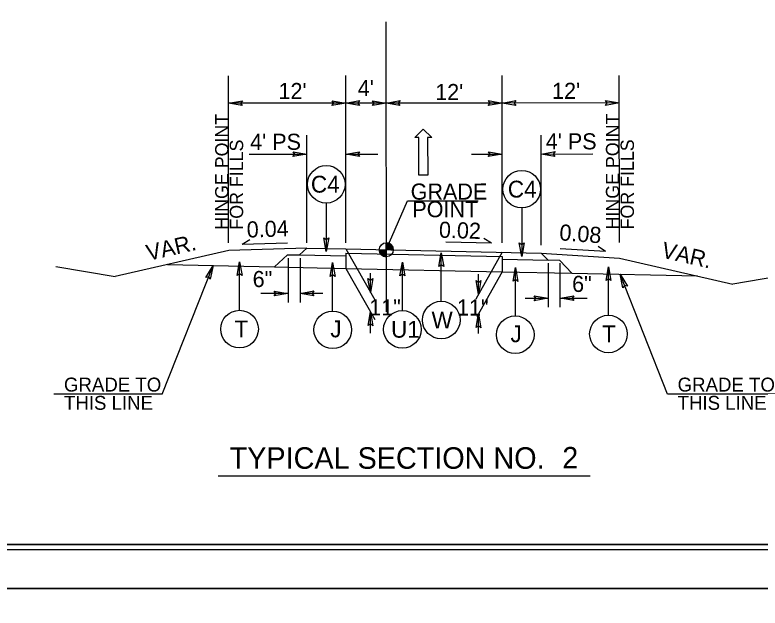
# Model space of a CAD drawing. Extents: x 2241081 to 2251104, y 658534 to 663427.
# Drawn here: x 2246115 to 2246496.4, y 661809.3 to 662113 of the extents above; entities that cross this region are included whole.
import ezdxf

# ---------------------------------------------------------------- set-up
doc = ezdxf.new("R2010")
doc.units = 0
for name, color, linetype in [('Old_Level_1', 7, 'Continuous'), ('Old_Level_11', 7, 'Continuous'), ('Old_Level_2', 7, 'Continuous'), ('Old_Level_3', 7, 'Continuous'), ('Prop Dimension Text', 7, 'Continuous'), ('Prop Lane Arrow CELL', 7, 'Continuous'), ('Prop PHM Text', 7, 'Continuous'), ('Sheet Cutting Line CELL', 7, 'Continuous'), ('Sheet Plan CELL', 7, 'Continuous'), ('Sheet Plot Border Inside CELL', 7, 'Continuous'), ('Sheet Plot Border Outside CELL', 7, 'Continuous'), ('Typical Arrow Superelevation CELL', 7, 'Continuous'), ('Typical Berm Information CELL', 7, 'Continuous'), ('Typical Grade Point Symbol CELL', 7, 'Continuous'), ('Typical ID Circle CELL', 7, 'Continuous'), ('Typical Terminator CELL', 7, 'Continuous'), ('Typical Text Centerline CELL', 7, 'Continuous'), ('Typical Text Grade Point CELL', 7, 'Continuous'), ('Typical Text ID Circle CELL', 7, 'Continuous'), ('Typical Text Label CELL', 7, 'Continuous')]:
    doc.layers.add(name, color=color, linetype=linetype)

msp = doc.modelspace()

# ---------------------------------------------------------------- linework, layer by layer
at = {"layer": 'Old_Level_1'}
for p, q in [((2246224.43, 661992.35), (2246166.41, 661979.07)), ((2246424.42, 661988.5), (2246482.43, 661975.22))]:
    msp.add_line(p, q, dxfattribs=at)
at = {"layer": 'Old_Level_11'}
for p, q in [((2246190.45, 661918.84), (2246216.46, 661984.67)), ((2246449.03, 661918.81), (2246424.77, 661980.21))]:
    msp.add_line(p, q, dxfattribs=at)
at = {"layer": 'Old_Level_2'}
for p, q in [((2246264.42, 661993.64), (2246224.43, 661992.35)), ((2246264.42, 661993.64), (2246260.62, 661990.11)), ((2246264.42, 661993.64), (2246284.42, 661993.22)), ((2246284.42, 661993.22), (2246384.42, 661991.07)), ((2246254.51, 661990.19), (2246247.86, 661984)), ((2246254.51, 661990.19), (2246260.62, 661990.11)), ((2246260.62, 661990.11), (2246284.42, 661989.6)), ((2246284.42, 661991.1), (2246284.42, 661983.21)), ((2246284.42, 661991.1), (2246364.42, 661989.39)), ((2246364.43, 661989.39), (2246364.43, 661981.5)), ((2246364.43, 661987.88), (2246387.87, 661987.38)), ((2246384.42, 661991.07), (2246424.42, 661988.5)), ((2246384.42, 661991.07), (2246387.87, 661987.38)), ((2246135.92, 661984.15), (2246166.41, 661979.07)), ((2246193.07, 661985.17), (2246247.86, 661984)), ((2246393.98, 661987.3), (2246387.87, 661987.38)), ((2246393.98, 661987.3), (2246400.09, 661980.74)), ((2246247.86, 661984), (2246284.42, 661983.21)), ((2246284.42, 661983.21), (2246364.43, 661981.5)), ((2246364.43, 661981.5), (2246400.09, 661980.74)), ((2246400.09, 661980.74), (2246464.36, 661979.36)), ((2246512.93, 661980.31), (2246482.43, 661975.22))]:
    msp.add_line(p, q, dxfattribs=at)
at = {"layer": 'Prop Dimension Text'}
for p, q in [((2246224.42, 661996.3), (2246224.37, 662081.89)), ((2246284.42, 661996.34), (2246284.37, 662081.93)), ((2246364.42, 661996.38), (2246364.37, 662081.97)), ((2246424.42, 661996.42), (2246424.37, 662082.01)), ((2246424.38, 662067.94), (2246364.38, 662067.9)), ((2246284.38, 662067.86), (2246224.38, 662067.82)), ((2246305.06, 662067.87), (2246284.38, 662067.86)), ((2246344.38, 662067.89), (2246305.06, 662067.87)), ((2246364.38, 662067.9), (2246344.38, 662067.89)), ((2246264.42, 661996.32), (2246264.39, 662051.4)), ((2246384.42, 661995.08), (2246384.39, 662051.48)), ((2246234.94, 662041.7), (2246264.39, 662041.71)), ((2246284.39, 662041.73), (2246300.77, 662041.74)), ((2246348.66, 662041.77), (2246364.39, 662041.77)), ((2246384.39, 662041.79), (2246410.73, 662041.8)), ((2246284.42, 661993.22), (2246299.18, 661967.04)), ((2246254.83, 661988.43), (2246254.83, 661965.82)), ((2246260.94, 661988.43), (2246260.94, 661965.82)), ((2246364.43, 661991.5), (2246350.91, 661967.5)), ((2246387.87, 661985.92), (2246387.87, 661963.31)), ((2246393.98, 661985.92), (2246393.98, 661963.31)), ((2246284.42, 661983.21), (2246299.17, 661957.03)), ((2246296.97, 661970.94), (2246296.97, 661980.74)), ((2246364.43, 661981.5), (2246351.45, 661958.47)), ((2246352.27, 661969.91), (2246352.27, 661980.31)), ((2246254.77, 661970.44), (2246240.9, 661970.43)), ((2246272.59, 661970.45), (2246260.94, 661970.44)), ((2246376.21, 661967.94), (2246387.87, 661967.94)), ((2246394.04, 661967.93), (2246407.91, 661967.92)), ((2246296.99, 661949.98), (2246296.99, 661960.94)), ((2246352.25, 661949.95), (2246352.25, 661959.91)), ((2246190.45, 661918.84), (2246134.96, 661918.81)), ((2246504.53, 661918.84), (2246449.03, 661918.81))]:
    msp.add_line(p, q, dxfattribs=at)
at = {"layer": 'Prop Lane Arrow CELL'}
for p, q in [((2246319.65, 662050.24), (2246323.92, 662054.58)), ((2246323.92, 662054.58), (2246328.34, 662050.24)), ((2246321.72, 662050.24), (2246319.65, 662050.24)), ((2246321.73, 662030.94), (2246321.72, 662050.24)), ((2246328.34, 662050.24), (2246326.27, 662050.24)), ((2246326.27, 662050.24), (2246326.28, 662030.95)), ((2246326.28, 662030.95), (2246321.73, 662030.94))]:
    msp.add_line(p, q, dxfattribs=at)
at = {"layer": 'Sheet Cutting Line CELL'}
for p, q in [((2245397.33, 661819.27), (2247080.83, 661819.27)), ((2247080.83, 661819.27), (2245397.33, 661819.27))]:
    msp.add_line(p, q, dxfattribs=at)
at = {"layer": 'Sheet Plan CELL'}
for points in [[(2245563.81, 661841.78), (2245563.79, 662891.76), (2246863.78, 662891.79), (2246863.79, 662741.73), (2247063.83, 662741.72), (2247063.83, 661841.78)], [(2247063.85, 662891.78), (2245563.81, 662891.78), (2245563.81, 661841.78), (2247063.83, 661841.78)]]:
    msp.add_lwpolyline(points, close=True, dxfattribs=at)
at = {"layer": 'Sheet Plot Border Inside CELL'}
msp.add_lwpolyline([(2245410.33, 661839.27), (2247076.31, 661839.28), (2247076.33, 662894.27), (2245410.33, 662894.27)], close=True, dxfattribs=at)
at = {"layer": 'Sheet Plot Border Outside CELL'}
for points in [[(2245397.33, 661819.27), (2247080.83, 661819.27), (2247080.83, 662914.27), (2245397.33, 662914.27)], [(2245397.32, 660724.27), (2247080.82, 660724.27), (2247080.83, 661819.27), (2245397.33, 661819.27)]]:
    msp.add_lwpolyline(points, close=True, dxfattribs=at)
at = {"layer": 'Typical Arrow Superelevation CELL'}
for p, q in [((2246231.33, 661995.69), (2246235.22, 661998.09)), ((2246231.33, 661995.69), (2246254.62, 661996.38)), ((2246358.95, 661996.2), (2246335.65, 661996.66)), ((2246358.95, 661996.2), (2246355.03, 661998.56)), ((2246417.29, 661991.86), (2246394.03, 661993.32)), ((2246417.29, 661991.86), (2246413.48, 661994.39))]:
    msp.add_line(p, q, dxfattribs=at)
at = {"layer": 'Typical Grade Point Symbol CELL'}
for p, q in [((2246305.12, 661996.35), (2246305.11, 661992.77)), ((2246305.11, 661992.77), (2246305.12, 661996.35)), ((2246301.53, 661992.77), (2246305.11, 661992.77)), ((2246305.11, 661992.77), (2246305.11, 661989.19)), ((2246308.69, 661992.77), (2246305.11, 661992.77))]:
    msp.add_line(p, q, dxfattribs=at)
for points in [[(2246305.16, 661992.77), (2246305.16, 661996.35), (2246305.16, 661996.35)], [(2246305.24, 661992.77), (2246305.24, 661996.35)], [(2246305.31, 661992.77), (2246305.31, 661996.35)], [(2246305.38, 661992.77), (2246305.38, 661996.35)], [(2246305.45, 661992.77), (2246305.45, 661996.34)], [(2246305.52, 661992.77), (2246305.52, 661996.33)], [(2246305.59, 661992.77), (2246305.59, 661996.32)], [(2246305.67, 661992.77), (2246305.67, 661996.31)], [(2246305.74, 661992.77), (2246305.74, 661996.3)], [(2246305.81, 661992.77), (2246305.81, 661996.28)], [(2246305.88, 661992.77), (2246305.88, 661996.27)], [(2246305.95, 661992.77), (2246305.95, 661996.25)], [(2246306.02, 661992.77), (2246306.02, 661996.23)], [(2246306.1, 661992.77), (2246306.1, 661996.21)], [(2246306.17, 661992.77), (2246306.17, 661996.19)], [(2246306.24, 661992.77), (2246306.24, 661996.17)], [(2246306.31, 661992.77), (2246306.31, 661996.15)], [(2246306.38, 661992.77), (2246306.38, 661996.12)], [(2246306.45, 661992.77), (2246306.45, 661996.09)], [(2246306.52, 661992.77), (2246306.52, 661996.06)], [(2246306.6, 661992.77), (2246306.6, 661996.03)], [(2246306.67, 661992.77), (2246306.67, 661995.99)], [(2246306.74, 661992.77), (2246306.74, 661995.96)], [(2246306.81, 661992.77), (2246306.81, 661995.92)], [(2246306.88, 661992.77), (2246306.88, 661995.88)], [(2246306.95, 661992.77), (2246306.95, 661995.84)], [(2246307.03, 661992.77), (2246307.03, 661995.8)], [(2246307.1, 661992.77), (2246307.1, 661995.75)], [(2246307.17, 661992.77), (2246307.17, 661995.7)], [(2246307.24, 661992.77), (2246307.24, 661995.65)], [(2246307.31, 661992.77), (2246307.31, 661995.6)], [(2246307.38, 661992.77), (2246307.38, 661995.54)], [(2246307.46, 661992.77), (2246307.46, 661995.48)], [(2246301.57, 661992.26), (2246301.57, 661992.77)], [(2246301.64, 661991.9), (2246301.64, 661992.77)], [(2246301.71, 661991.65), (2246301.71, 661992.77)], [(2246301.78, 661991.45), (2246301.78, 661992.77)], [(2246301.85, 661991.28), (2246301.85, 661992.77)], [(2246301.93, 661991.13), (2246301.93, 661992.77)], [(2246302, 661991.01), (2246302, 661992.77)], [(2246302.07, 661990.89), (2246302.07, 661992.77)], [(2246302.14, 661990.78), (2246302.14, 661992.77)], [(2246302.21, 661990.67), (2246302.21, 661992.77)], [(2246302.28, 661990.58), (2246302.28, 661992.77)], [(2246302.36, 661990.49), (2246302.36, 661992.77)], [(2246302.43, 661990.4), (2246302.43, 661992.77)], [(2246302.5, 661990.32), (2246302.5, 661992.77)], [(2246302.57, 661990.25), (2246302.57, 661992.77)], [(2246302.64, 661990.18), (2246302.64, 661992.77)], [(2246302.71, 661990.11), (2246302.71, 661992.77)], [(2246302.78, 661990.05), (2246302.78, 661992.77)], [(2246302.86, 661989.99), (2246302.86, 661992.77)], [(2246302.93, 661989.93), (2246302.93, 661992.77)], [(2246303, 661989.88), (2246303, 661992.77)], [(2246303.07, 661989.83), (2246303.07, 661992.77)], [(2246303.14, 661989.78), (2246303.14, 661992.77)], [(2246303.21, 661989.73), (2246303.21, 661992.77)], [(2246303.29, 661989.69), (2246303.29, 661992.77)], [(2246303.36, 661989.65), (2246303.36, 661992.77)], [(2246303.43, 661989.61), (2246303.43, 661992.77)], [(2246303.5, 661989.57), (2246303.5, 661992.77)], [(2246303.57, 661989.54), (2246303.57, 661992.77)], [(2246303.64, 661989.51), (2246303.64, 661992.77)], [(2246303.72, 661989.48), (2246303.72, 661992.77)], [(2246303.79, 661989.45), (2246303.79, 661992.77)], [(2246303.86, 661989.41), (2246303.86, 661992.77)], [(2246303.93, 661989.39), (2246303.93, 661992.77)], [(2246304, 661989.37), (2246304, 661992.77)], [(2246304.07, 661989.34), (2246304.07, 661992.77)], [(2246304.15, 661989.33), (2246304.15, 661992.77)], [(2246304.22, 661989.3), (2246304.22, 661992.77)], [(2246304.29, 661989.29), (2246304.29, 661992.77)], [(2246304.36, 661989.27), (2246304.36, 661992.77)], [(2246304.43, 661989.26), (2246304.43, 661992.77)], [(2246304.5, 661989.24), (2246304.5, 661992.77)], [(2246304.58, 661989.23), (2246304.58, 661992.77)], [(2246304.65, 661989.22), (2246304.65, 661992.77)], [(2246304.72, 661989.22), (2246304.72, 661992.77)], [(2246304.79, 661989.21), (2246304.79, 661992.77)], [(2246304.86, 661989.2), (2246304.86, 661992.77)], [(2246304.93, 661989.2), (2246304.93, 661992.77)], [(2246305, 661989.19), (2246305, 661992.77)], [(2246305.08, 661989.19), (2246305.08, 661989.19), (2246305.08, 661992.77)], [(2246307.53, 661992.77), (2246307.53, 661995.41)], [(2246307.6, 661992.77), (2246307.6, 661995.35)], [(2246307.67, 661992.77), (2246307.67, 661995.28)], [(2246307.74, 661992.77), (2246307.74, 661995.2)], [(2246307.81, 661992.77), (2246307.81, 661995.12)], [(2246307.89, 661992.77), (2246307.89, 661995.03)], [(2246307.96, 661992.77), (2246307.96, 661994.94)], [(2246308.03, 661992.77), (2246308.03, 661994.85)], [(2246308.1, 661992.77), (2246308.1, 661994.75)], [(2246308.17, 661992.77), (2246308.17, 661994.63)], [(2246308.24, 661992.77), (2246308.24, 661994.51)], [(2246308.32, 661992.77), (2246308.32, 661994.37)], [(2246308.39, 661992.77), (2246308.39, 661994.22)], [(2246308.46, 661992.77), (2246308.46, 661994.05)], [(2246308.53, 661992.77), (2246308.53, 661993.84)], [(2246308.6, 661992.77), (2246308.6, 661993.58)], [(2246308.67, 661992.77), (2246308.67, 661993.16)]]:
    msp.add_lwpolyline(points, dxfattribs=at)
msp.add_circle((2246305.11, 661992.77), 3.58, dxfattribs=at)
for start, end in [(359.9905, 89.9905), (179.9905, 269.9905)]:
    msp.add_arc((2246305.11, 661992.77), 3.58, start, end, dxfattribs=at)
at = {"layer": 'Typical ID Circle CELL'}
for p, q in [((2246274.4, 662016.67), (2246274.4, 661991.82)), ((2246374.41, 662014.17), (2246374.41, 661989.31)), ((2246333.23, 661966.37), (2246333.23, 661991.23)), ((2246230, 661961.75), (2246230, 661986.61)), ((2246277.64, 661961.39), (2246277.64, 661986.16)), ((2246313.32, 661961.6), (2246313.32, 661986.46)), ((2246418.8, 661959.25), (2246418.8, 661984.1)), ((2246371.17, 661958.89), (2246371.17, 661983.66))]:
    msp.add_line(p, q, dxfattribs=at)
for centre in [(2246274.4, 662026.29), (2246374.41, 662023.78), (2246333.23, 661956.76), (2246230, 661952.14), (2246277.68, 661951.77), (2246313.32, 661951.99), (2246371.12, 661949.27), (2246418.8, 661949.63)]:
    msp.add_circle(centre, 9.62, dxfattribs=at)
at = {"layer": 'Typical Terminator CELL'}
for points in [[(2246231.41, 662066.61), (2246224.38, 662067.82), (2246231.44, 662069.07), (2246230.55, 662067.82)], [(2246277.35, 662069.06), (2246284.38, 662067.86), (2246277.31, 662066.6), (2246278.21, 662067.85)], [(2246291.41, 662066.65), (2246284.38, 662067.86), (2246291.44, 662069.11), (2246290.55, 662067.86)], [(2246298.03, 662069.07), (2246305.06, 662067.87), (2246297.99, 662066.61), (2246298.89, 662067.86)], [(2246312.09, 662066.66), (2246305.06, 662067.87), (2246312.13, 662069.12), (2246311.23, 662067.87)], [(2246357.35, 662069.11), (2246364.38, 662067.9), (2246357.31, 662066.65), (2246358.21, 662067.9)], [(2246371.41, 662066.7), (2246364.38, 662067.9), (2246371.44, 662069.16), (2246370.55, 662067.91)], [(2246417.35, 662069.15), (2246424.38, 662067.94), (2246417.31, 662066.69), (2246418.21, 662067.94)], [(2246257.36, 662042.92), (2246264.39, 662041.71), (2246257.32, 662040.46), (2246258.22, 662041.71)], [(2246291.42, 662040.52), (2246284.39, 662041.73), (2246291.46, 662042.98), (2246290.56, 662041.73)], [(2246357.36, 662042.98), (2246364.39, 662041.77), (2246357.32, 662040.52), (2246358.22, 662041.77)], [(2246391.42, 662040.58), (2246384.39, 662041.79), (2246391.46, 662043.04), (2246390.56, 662041.79)], [(2246275.61, 661998.85), (2246274.4, 661991.82), (2246273.15, 661998.89), (2246274.4, 661997.99)], [(2246375.62, 661996.34), (2246374.41, 661989.31), (2246373.16, 661996.38), (2246374.41, 661995.48)], [(2246332.02, 661984.2), (2246333.23, 661991.23), (2246334.48, 661984.16), (2246333.23, 661985.06)], [(2246212.75, 661978.57), (2246216.46, 661984.67), (2246215.02, 661977.63), (2246214.19, 661978.93)], [(2246228.79, 661979.58), (2246230, 661986.61), (2246231.25, 661979.54), (2246230, 661980.44)], [(2246276.43, 661979.13), (2246277.64, 661986.16), (2246278.89, 661979.09), (2246277.64, 661979.99)], [(2246312.11, 661979.43), (2246313.32, 661986.46), (2246314.57, 661979.39), (2246313.32, 661980.29)], [(2246417.59, 661977.07), (2246418.8, 661984.1), (2246420.05, 661977.03), (2246418.8, 661977.93)], [(2246369.96, 661976.63), (2246371.17, 661983.66), (2246372.42, 661976.59), (2246371.17, 661977.49)], [(2246426.23, 661973.22), (2246424.77, 661980.21), (2246428.53, 661974.09), (2246427.04, 661974.47)], [(2246298.18, 661977.97), (2246296.97, 661970.94), (2246295.72, 661978.01), (2246296.97, 661977.11)], [(2246353.48, 661976.94), (2246352.27, 661969.91), (2246351.02, 661976.98), (2246352.27, 661976.08)], [(2246247.73, 661971.64), (2246254.77, 661970.44), (2246247.7, 661969.18), (2246248.59, 661970.43)], [(2246267.97, 661969.23), (2246260.94, 661970.44), (2246268.01, 661971.69), (2246267.11, 661970.44)], [(2246380.84, 661969.15), (2246387.87, 661967.94), (2246380.8, 661966.69), (2246381.69, 661967.94)], [(2246401.07, 661966.72), (2246394.04, 661967.93), (2246401.11, 661969.18), (2246400.21, 661967.93)], [(2246295.78, 661953.9), (2246296.99, 661960.94), (2246298.24, 661953.87), (2246296.99, 661954.76)], [(2246351.04, 661952.88), (2246352.25, 661959.91), (2246353.5, 661952.84), (2246352.25, 661953.73)]]:
    msp.add_lwpolyline(points, close=True, dxfattribs=at)
at = {"layer": 'Typical Text Centerline CELL'}
msp.add_line((2246305.13, 661960.99), (2246305.04, 662109.54), dxfattribs=at)
at = {"layer": 'Typical Text Grade Point CELL'}
for p, q in [((2246305.11, 661992.77), (2246315.95, 662017.8)), ((2246315.95, 662017.8), (2246352.08, 662017.82))]:
    msp.add_line(p, q, dxfattribs=at)
at = {"layer": 'Typical Text Label CELL'}
msp.add_line((2246219.03, 661876.92), (2246409.52, 661876.92), dxfattribs=at)

# ---------------------------------------------------------------- texts
at = {"layer": 'Old_Level_3'}
for s, p in [('GRADE TO', (2246140.13, 661920.16)), ('GRADE TO', (2246454.2, 661920.15)), ('THIS LINE', (2246140.13, 661910.81)), ('THIS LINE', (2246454.2, 661910.81))]:
    msp.add_text(s, height=7.131, rotation=359.9999, dxfattribs=at).set_placement(p)
at = {"layer": 'Prop Dimension Text'}
for s, rotation, p in [("4'", 0.0349, (2246290.49, 662071.41)), ("12'", 0.0349, (2246249.94, 662069.92)), ("12'", 0.0349, (2246330.13, 662069.39)), ("12'", 0.0349, (2246389.94, 662070.01)), ("4' PS", 0.0349, (2246235.42, 662043.92)), ("4' PS", 0.0349, (2246386.72, 662044.14)), ('VAR.', 12.8903, (2246183.33, 661987.04)), ('VAR.', 347.1096, (2246445.47, 661988.86)), ('6"', 0.0349, (2246236.7, 661973.65)), ('6"', 359.965, (2246400.21, 661971.16)), ('11"', 0.0349, (2246296.36, 661959.11)), ('11"', 359.965, (2246341.26, 661959.08))]:
    msp.add_text(s, height=8.25, rotation=rotation, dxfattribs=at).set_placement(p)
at = {"layer": 'Prop PHM Text'}
for s, height, p in [('HINGE POINT', 6.8193, (2246224.33, 662003.07)), ('HINGE POINT', 6.8193, (2246424.33, 662003.19)), ('FOR FILLS', 6.819, (2246431.84, 662003.19)), ('FOR FILLS', 6.819, (2246231.84, 662003.07))]:
    msp.add_text(s, height=height, rotation=89.9999, dxfattribs=at).set_placement(p)
at = {"layer": 'Typical Berm Information CELL'}
for s, rotation, p in [('0.04', 1.7135, (2246233.78, 661998.98)), ('0.02 ', 358.1916, (2246331.95, 661998.95)), ('0.08', 355.7379, (2246393.47, 661997.64))]:
    msp.add_text(s, height=8.25, rotation=rotation, dxfattribs=at).set_placement(p)
at = {"layer": 'Typical Text Grade Point CELL'}
for s, p in [('GRADE', (2246317.57, 662018.42)), ('POINT', (2246318.44, 662009.42))]:
    msp.add_text(s, height=8.25, rotation=0.0349, dxfattribs=at).set_placement(p)
at = {"layer": 'Typical Text ID Circle CELL'}
for s, height, p in [('C4', 8.608, (2246266.51, 662022.02)), ('C4', 8.608, (2246367.3, 662019.51)), ('W', 8.61, (2246328.25, 661952.52)), ('T', 8.61, (2246227.44, 661947.9)), ('J', 8.61, (2246276.46, 661947.93)), ('U1', 8.608, (2246307.55, 661947.75)), ('J', 8.61, (2246368.65, 661945.42)), ('T', 8.61, (2246415.55, 661945.4))]:
    msp.add_text(s, height=height, rotation=359.9999, dxfattribs=at).set_placement(p)
at = {"layer": 'Typical Text Label CELL'}
for s, height, p in [('TYPICAL SECTION NO.  ', 11.0106, (2246224.94, 661880.61)), ('2', 11.01, (2246395.16, 661880.76))]:
    msp.add_text(s, height=height, dxfattribs=at).set_placement(p)

doc.saveas('drawing.dxf')
